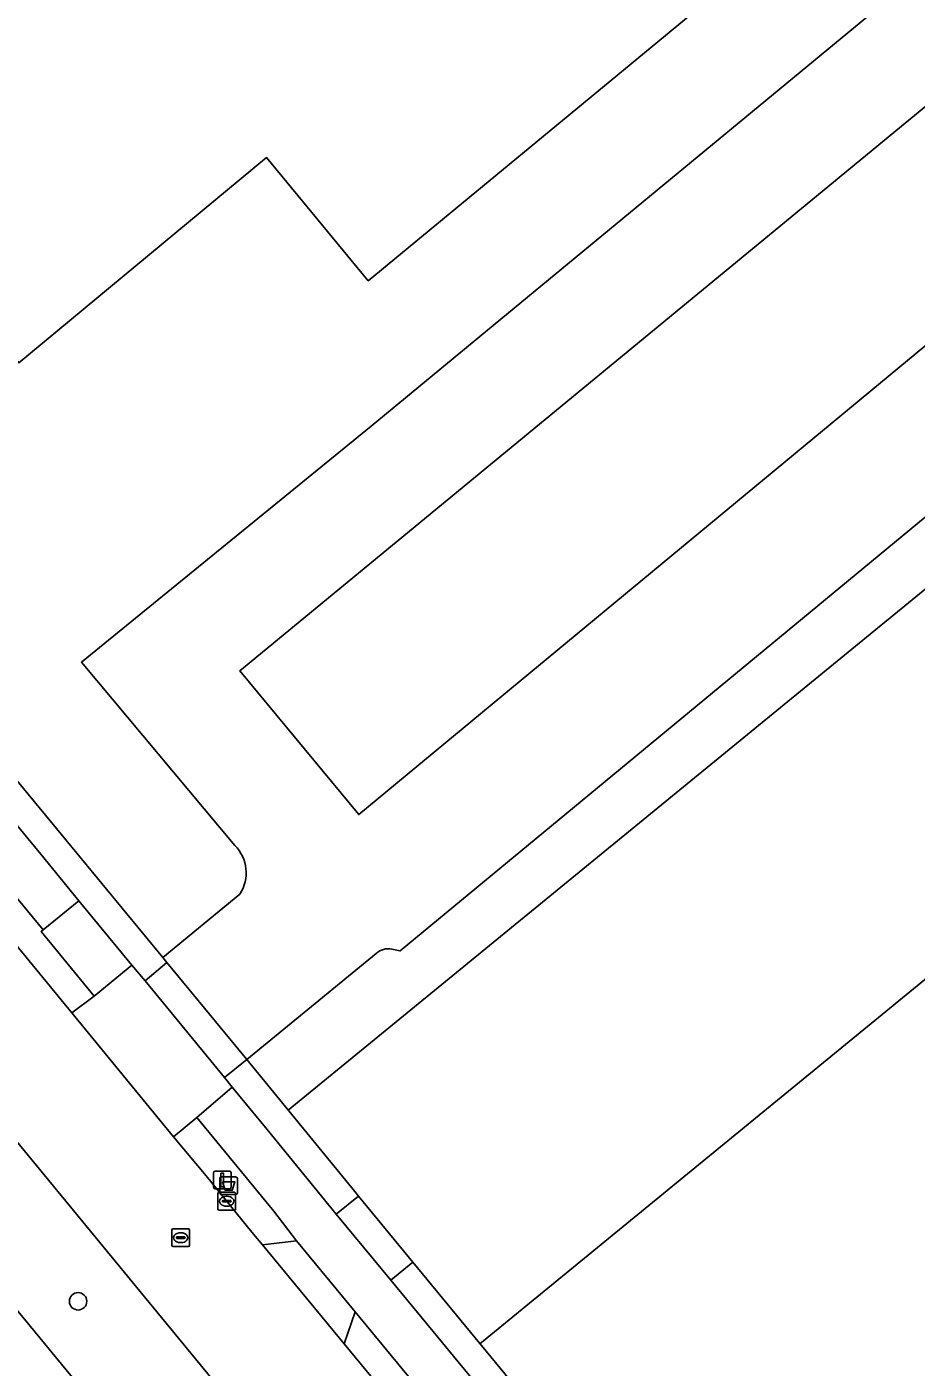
# Model space of a CAD drawing. Extents: x 156141 to 158132, y 385651 to 388333.
# Drawn here: x 156901.3 to 156951.2, y 386629.1 to 386704.3 of the extents above; entities that cross this region are included whole.
import ezdxf

# ---------------------------------------------------------------- set-up
doc = ezdxf.new("R2010")
doc.units = 0
for name, color, linetype in [('IMGEO_Afvalbak', 7, 'Continuous'), ('IMGEO_Berm_groen', 7, 'Continuous'), ('IMGEO_Boom', 7, 'Continuous'), ('IMGEO_Erf', 7, 'Continuous'), ('IMGEO_Fietspad_gesloten', 7, 'Continuous'), ('IMGEO_Fietspad_open', 7, 'Continuous'), ('IMGEO_Hek', 7, 'Continuous'), ('IMGEO_Kolk', 7, 'Continuous'), ('IMGEO_Lichtmast', 7, 'Continuous'), ('IMGEO_Pand', 7, 'Continuous'), ('IMGEO_Parkeervlak_open', 7, 'Continuous'), ('IMGEO_Rijbaan_lokaal_gesloten', 7, 'Continuous'), ('IMGEO_Rijbaan_lokaal_open', 7, 'Continuous'), ('IMGEO_Rioolput', 7, 'Continuous'), ('IMGEO_Voetpad_open', 7, 'Continuous')]:
    doc.layers.add(name, color=color, linetype=linetype)

msp = doc.modelspace()

# ---------------------------------------------------------------- linework, layer by layer
at = {"layer": 'IMGEO_Afvalbak'}
for p, q in [((156912.127, 386638.848), (156912.127, 386639.648)), ((156912.127, 386639.648), (156912.127, 386638.848)), ((156912.227, 386639.748), (156913.017, 386639.748)), ((156913.017, 386639.748), (156912.227, 386639.748)), ((156913.117, 386639.648), (156913.117, 386638.848)), ((156913.117, 386638.848), (156913.117, 386639.648)), ((156913.017, 386638.748), (156912.227, 386638.748)), ((156912.227, 386638.748), (156913.017, 386638.748))]:
    msp.add_line(p, q, dxfattribs=at)
msp.add_lwpolyline([(156912.27, 386639.462), (156912.974, 386639.462), (156912.825, 386638.992), (156912.419, 386638.992), (156912.27, 386639.462)], dxfattribs=at)
for centre, start, end in [((156912.227, 386639.648), 90, 180), ((156912.227, 386639.648), 90, 180), ((156913.017, 386639.648), 0, 90), ((156913.017, 386639.648), 360, 90), ((156912.227, 386638.848), 180, 270), ((156912.227, 386638.848), 180, 270), ((156913.017, 386638.848), 270, 0), ((156913.017, 386638.848), 270, 0)]:
    msp.add_arc(centre, 0.1, start, end, dxfattribs=at)
at = {"layer": 'IMGEO_Berm_groen'}
for points in [[(156855.441, 386707.704), (156899.018, 386654.793), (156903.832, 386648.955), (156905.069, 386649.888), (156902.098, 386653.512), (156902.217, 386653.616), (156900.194, 386656.064), (156856.532, 386708.805)], [(156873.15, 386675.263), (156864.415, 386685.927), (156859.757, 386682.162), (156868.582, 386671.357), (156906.633, 386625.114), (156920.647, 386608.134), (156928.199, 386598.947), (156933.331, 386592.718), (156946.242, 386577.021)], [(156950.773, 386580.924), (156939.278, 386594.885), (156932.934, 386602.652), (156925.322, 386611.835), (156873.15, 386675.263)]]:
    msp.add_lwpolyline(points, dxfattribs=at)
for points in [[(156915.158, 386637.822), (156910.836, 386643.079), (156909.53, 386641.997), (156911.362, 386639.806), (156913.916, 386636.651), (156914.518, 386635.94), (156916.43, 386636.155)], [(156919.722, 386632.162), (156919.107, 386630.378), (156928.03, 386619.562), (156930.553, 386616.467), (156936.959, 386608.687), (156942.149, 386602.405), (156957.953, 386583.151), (156959.211, 386584.266)]]:
    msp.add_lwpolyline(points, close=True, dxfattribs=at)
at = {"layer": 'IMGEO_Boom'}
msp.add_circle((156904.177, 386632.762), 0.489, dxfattribs=at)
at = {"layer": 'IMGEO_Erf'}
for points in [[(157079.739, 386794.673), (157060.521, 386778.758), (157059.947, 386778.283), (157047.58, 386767.81), (157036.027, 386758.638), (157025.628, 386747.928), (156986.797, 386708.062), (156987.928, 386706.73), (156922.246, 386652.431), (156921.775, 386652.522)], [(156936.356, 386730.146), (156931.053, 386736.543), (156933.839, 386738.852), (156932.584, 386740.371), (156928.884, 386737.313), (156930.139, 386735.795), (156935.501, 386729.303), (156929.951, 386724.718), (156943.122, 386708.775), (156920.456, 386690.05), (156914.748, 386696.959), (156900.841, 386685.447), (156877.49, 386713.74), (156909.582, 386740.253), (156913.775, 386743.718), (156919.611, 386748.538), (156927.883, 386755.372), (156935.54, 386761.589), (156976.8, 386711.684)], [(156858.958, 386712.664), (156903.232, 386658.99), (156908.934, 386652.062), (156913.25, 386655.62)], [(156912.969, 386658.356), (156904.374, 386668.637), (156920.617, 386681.892), (156950.04, 386706.196)], [(156920.91, 386652.293), (156913.636, 386646.333), (156919.699, 386638.931), (156919.907, 386638.664), (156922.955, 386634.963), (156962.332, 386587.153), (156969.416, 386578.552), (156982.109, 386563.141), (156988.377, 386555.544), (157000, 386541.408), (157034.096, 386500), (157043.743, 386488.284), (157044.247, 386487.672), (157048.737, 386482.212), (157049.528, 386481.275), (157107.842, 386410.438)]]:
    msp.add_lwpolyline(points, dxfattribs=at)
for centre, radius, start, end in [((156911.424, 386656.815), 2.182, 326.80471, 44.92326), ((156921.559, 386651.59), 0.957, 76.95943, 132.69718)]:
    msp.add_arc(centre, radius, start, end, dxfattribs=at)
at = {"layer": 'IMGEO_Fietspad_gesloten'}
for points in [[(156856.532, 386708.805), (156900.194, 386656.064), (156902.217, 386653.616), (156904.22, 386655.24), (156902.077, 386657.855), (156858.042, 386711.229)], [(156980.814, 386562.193), (156968.169, 386577.52), (156962.991, 386583.796), (156962.975, 386583.816), (156961.077, 386586.126), (156945.221, 386605.421), (156940.42, 386611.244), (156933.921, 386619.151), (156931.133, 386622.526), (156921.719, 386633.951), (156918.661, 386637.662), (156914.78, 386642.408), (156912.82, 386644.789), (156910.836, 386643.079), (156915.158, 386637.822), (156916.43, 386636.155), (156919.722, 386632.162), (156959.211, 386584.266), (156960.954, 386582.152), (156961.009, 386582.085), (156966.266, 386575.7), (156977.384, 386562.197)]]:
    msp.add_lwpolyline(points, dxfattribs=at)
at = {"layer": 'IMGEO_Fietspad_open'}
msp.add_lwpolyline([(156907.196, 386651.627), (156904.22, 386655.24), (156902.217, 386653.616), (156902.098, 386653.512), (156905.069, 386649.888)], close=True, dxfattribs=at)
at = {"layer": 'IMGEO_Hek'}
for points in [[(156915.964, 386643.491), (156962.482, 386681.554), (156964.522, 386683.223), (157018.841, 386727.986), (157084.505, 386647.831)], [(156926.727, 386630.383), (156973.221, 386668.445)]]:
    msp.add_lwpolyline(points, dxfattribs=at)
at = {"layer": 'IMGEO_Kolk'}
for p, q in [((156912.016, 386637.953), (156912.016, 386638.805)), ((156912.091, 386638.879), (156912.943, 386638.879)), ((156912.504, 386638.659), (156912.529, 386638.659)), ((156913.017, 386638.805), (156913.017, 386637.953)), ((156912.943, 386637.879), (156912.091, 386637.879)), ((156912.275, 386638.373), (156912.275, 386638.385)), ((156912.713, 386638.336), (156912.315, 386638.336)), ((156912.318, 386638.422), (156912.716, 386638.422)), ((156912.527, 386638.099), (156912.502, 386638.099)), ((156912.759, 386638.385), (156912.759, 386638.373))]:
    msp.add_line(p, q, dxfattribs=at)
for points in [[(156912.016, 386637.953), (156912.016, 386638.805)], [(156912.091, 386638.879), (156912.943, 386638.879)], [(156913.017, 386638.805), (156913.017, 386637.953)], [(156912.943, 386637.879), (156912.091, 386637.879)]]:
    msp.add_lwpolyline(points, dxfattribs=at)
for centre, radius, start, end in [((156912.093, 386638.803), 0.0765, 91.55205, 178.44795), ((156912.093, 386638.803), 0.0765, 91.55205, 178.44795), ((156912.941, 386638.803), 0.0765, 1.55205, 88.44795), ((156912.941, 386638.803), 0.0765, 1.55205, 88.44795), ((156912.093, 386637.955), 0.0765, 181.55205, 268.44795), ((156912.093, 386637.955), 0.0765, 181.55205, 268.44795), ((156912.315, 386638.382), 0.0403, 85.87752, 175.75265), ((156912.312, 386638.372), 0.0366, 178.93798, 274.71019), ((156912.716, 386638.379), 0.043, 264.86636, 352.45326), ((156912.72, 386638.384), 0.0386, 1.73085, 96.63898), ((156912.941, 386637.955), 0.0765, 271.55205, 358.44795), ((156912.941, 386637.955), 0.0765, 271.55205, 358.44795)]:
    msp.add_arc(centre, radius, start, end, dxfattribs=at)
for centre, major_axis, ratio, start_param, end_param in [((156912.503, 386638.379), (-0.387, 0.002), 0.722429, 4.712389, 7.853982), ((156912.528, 386638.379), (-0.39, 0.002), 0.717154, 1.570796, 4.712389)]:
    msp.add_ellipse(centre, major_axis=major_axis, ratio=ratio, start_param=start_param, end_param=end_param, dxfattribs=at)
at = {"layer": 'IMGEO_Lichtmast'}
for p, q in [((156911.773, 386639.171), (156911.773, 386639.971)), ((156911.773, 386639.971), (156911.773, 386639.171)), ((156911.873, 386640.071), (156912.663, 386640.071)), ((156912.663, 386640.071), (156911.873, 386640.071)), ((156912.763, 386639.971), (156912.763, 386639.171)), ((156912.763, 386639.171), (156912.763, 386639.971)), ((156912.663, 386639.071), (156911.873, 386639.071)), ((156911.873, 386639.071), (156912.663, 386639.071))]:
    msp.add_line(p, q, dxfattribs=at)
msp.add_lwpolyline([(156912.193, 386639.946), (156912.343, 386639.946), (156912.343, 386639.196), (156912.193, 386639.196), (156912.193, 386639.946)], dxfattribs=at)
for centre, start, end in [((156911.873, 386639.971), 90, 180), ((156911.873, 386639.971), 90, 180), ((156912.663, 386639.971), 0, 90), ((156912.663, 386639.971), 360, 90), ((156911.873, 386639.171), 180, 270), ((156911.873, 386639.171), 180, 270), ((156912.663, 386639.171), 270, 0), ((156912.663, 386639.171), 270, 0)]:
    msp.add_arc(centre, 0.1, start, end, dxfattribs=at)
at = {"layer": 'IMGEO_Pand'}
msp.add_lwpolyline([(156928.884, 386737.313), (156932.584, 386740.371), (156933.839, 386738.852), (156938.411, 386742.629), (156927.883, 386755.372), (156919.611, 386748.538), (156913.775, 386743.718), (156909.582, 386740.253), (156877.49, 386713.74), (156900.841, 386685.447), (156914.748, 386696.959), (156920.456, 386690.05), (156943.122, 386708.775), (156929.951, 386724.718), (156935.501, 386729.303), (156930.139, 386735.795)], close=True, dxfattribs=at)
at = {"layer": 'IMGEO_Parkeervlak_open'}
for points in [[(156954.514, 386702.032), (156953.331, 386701.159), (156913.257, 386668.155)], [(156913.257, 386668.155), (156919.92, 386660.083), (156956.023, 386689.961)]]:
    msp.add_lwpolyline(points, dxfattribs=at)
at = {"layer": 'IMGEO_Rijbaan_lokaal_gesloten'}
for points in [[(156993.399, 386540.123), (156989.447, 386544.942), (156984.318, 386551.234), (156984.225, 386551.348), (156977.682, 386559.245), (156976.151, 386561.124), (156975.956, 386561.363), (156968.937, 386569.872), (156968.003, 386570.938), (156964.951, 386574.644), (156959.652, 386581.081), (156957.953, 386583.151), (156942.149, 386602.405), (156936.959, 386608.687), (156930.553, 386616.467), (156928.03, 386619.562), (156919.107, 386630.378), (156914.518, 386635.94), (156913.916, 386636.651), (156911.362, 386639.806), (156909.53, 386641.997), (156903.832, 386648.955), (156899.018, 386654.793), (156855.441, 386707.704)], [(156864.299, 386686.069), (156864.415, 386685.927), (156873.15, 386675.263), (156925.322, 386611.835)], [(156981.07, 386534.737), (156980.74, 386535.11), (156978.915, 386537.31), (156975.907, 386540.965), (156974.678, 386542.474), (156959.168, 386561.302), (156959.04, 386561.457), (156955.457, 386565.816), (156954.918, 386566.472), (156949.664, 386572.86), (156946.242, 386577.021), (156933.331, 386592.718), (156928.199, 386598.947), (156920.647, 386608.134), (156906.633, 386625.114), (156868.582, 386671.357), (156859.757, 386682.162), (156859.731, 386682.194)]]:
    msp.add_lwpolyline(points, dxfattribs=at)
at = {"layer": 'IMGEO_Rijbaan_lokaal_open'}
for points in [[(156921.775, 386652.522), (156922.246, 386652.431), (156987.928, 386706.73), (156986.797, 386708.062), (157025.628, 386747.928), (157036.027, 386758.638), (157047.58, 386767.81), (157059.947, 386778.283), (157060.521, 386778.758), (157079.739, 386794.673)], [(156950.04, 386706.196), (156920.617, 386681.892), (156904.374, 386668.637), (156912.969, 386658.356)], [(156956.023, 386689.961), (156919.92, 386660.083), (156913.257, 386668.155), (156953.331, 386701.159)], [(156913.25, 386655.62), (156908.934, 386652.062), (156909.164, 386651.783), (156913.636, 386646.333), (156920.91, 386652.293)]]:
    msp.add_lwpolyline(points, dxfattribs=at)
for points in [[(156912.82, 386644.789), (156912.389, 386645.322), (156907.931, 386650.742), (156907.196, 386651.627), (156905.069, 386649.888), (156903.832, 386648.955), (156909.53, 386641.997), (156910.836, 386643.079)], [(156919.722, 386632.162), (156916.43, 386636.155), (156914.518, 386635.94), (156919.107, 386630.378)]]:
    msp.add_lwpolyline(points, close=True, dxfattribs=at)
for centre, radius, start, end in [((156911.424, 386656.815), 2.182, 326.80471, 44.92326), ((156921.559, 386651.59), 0.957, 76.95943, 132.69718)]:
    msp.add_arc(centre, radius, start, end, dxfattribs=at)
at = {"layer": 'IMGEO_Rioolput'}
for p, q in [((156909.432, 386635.907), (156909.432, 386636.759)), ((156909.507, 386636.833), (156910.359, 386636.833)), ((156909.734, 386636.376), (156910.132, 386636.376)), ((156909.92, 386636.613), (156909.945, 386636.613)), ((156910.433, 386636.759), (156910.433, 386635.907)), ((156910.359, 386635.833), (156909.507, 386635.833)), ((156909.691, 386636.327), (156909.691, 386636.339)), ((156910.129, 386636.29), (156909.731, 386636.29)), ((156909.943, 386636.053), (156909.918, 386636.053)), ((156910.175, 386636.339), (156910.175, 386636.327))]:
    msp.add_line(p, q, dxfattribs=at)
for points in [[(156909.432, 386635.907), (156909.432, 386636.759)], [(156909.507, 386636.833), (156910.359, 386636.833)], [(156910.433, 386636.759), (156910.433, 386635.907)], [(156910.359, 386635.833), (156909.507, 386635.833)]]:
    msp.add_lwpolyline(points, dxfattribs=at)
for centre, radius, start, end in [((156909.509, 386636.757), 0.0765, 91.55205, 178.44795), ((156909.509, 386636.757), 0.0765, 91.55205, 178.44795), ((156909.731, 386636.336), 0.0403, 85.87752, 175.75265), ((156910.136, 386636.338), 0.0386, 1.73085, 96.63898), ((156910.357, 386636.757), 0.0765, 1.55205, 88.44795), ((156910.357, 386636.757), 0.0765, 1.55205, 88.44795), ((156909.509, 386635.909), 0.0765, 181.55205, 268.44795), ((156909.509, 386635.909), 0.0765, 181.55205, 268.44795), ((156909.728, 386636.326), 0.0366, 178.93798, 274.71019), ((156910.132, 386636.333), 0.043, 264.86636, 352.45326), ((156910.357, 386635.909), 0.0765, 271.55205, 358.44795), ((156910.357, 386635.909), 0.0765, 271.55205, 358.44795)]:
    msp.add_arc(centre, radius, start, end, dxfattribs=at)
for centre, major_axis, ratio, start_param, end_param in [((156909.919, 386636.333), (-0.387, 0.002), 0.722429, 4.712389, 7.853982), ((156909.944, 386636.333), (-0.39, 0.002), 0.717154, 1.570796, 4.712389)]:
    msp.add_ellipse(centre, major_axis=major_axis, ratio=ratio, start_param=start_param, end_param=end_param, dxfattribs=at)
at = {"layer": 'IMGEO_Voetpad_open'}
msp.add_lwpolyline([(156858.042, 386711.229), (156902.077, 386657.855), (156904.22, 386655.24), (156907.196, 386651.627), (156907.931, 386650.742), (156909.164, 386651.783), (156908.934, 386652.062), (156903.232, 386658.99), (156858.958, 386712.664)], dxfattribs=at)
for points in [[(156907.931, 386650.742), (156912.389, 386645.322), (156913.636, 386646.333), (156909.164, 386651.783)], [(156918.661, 386637.662), (156919.907, 386638.664), (156919.699, 386638.931), (156913.636, 386646.333), (156912.389, 386645.322), (156912.82, 386644.789), (156914.78, 386642.408)], [(156918.661, 386637.662), (156921.719, 386633.951), (156922.955, 386634.963), (156919.907, 386638.664)], [(156921.719, 386633.951), (156931.133, 386622.526), (156933.921, 386619.151), (156940.42, 386611.244), (156945.221, 386605.421), (156961.077, 386586.126), (156962.332, 386587.153), (156922.955, 386634.963)]]:
    msp.add_lwpolyline(points, close=True, dxfattribs=at)

doc.saveas('drawing.dxf')
